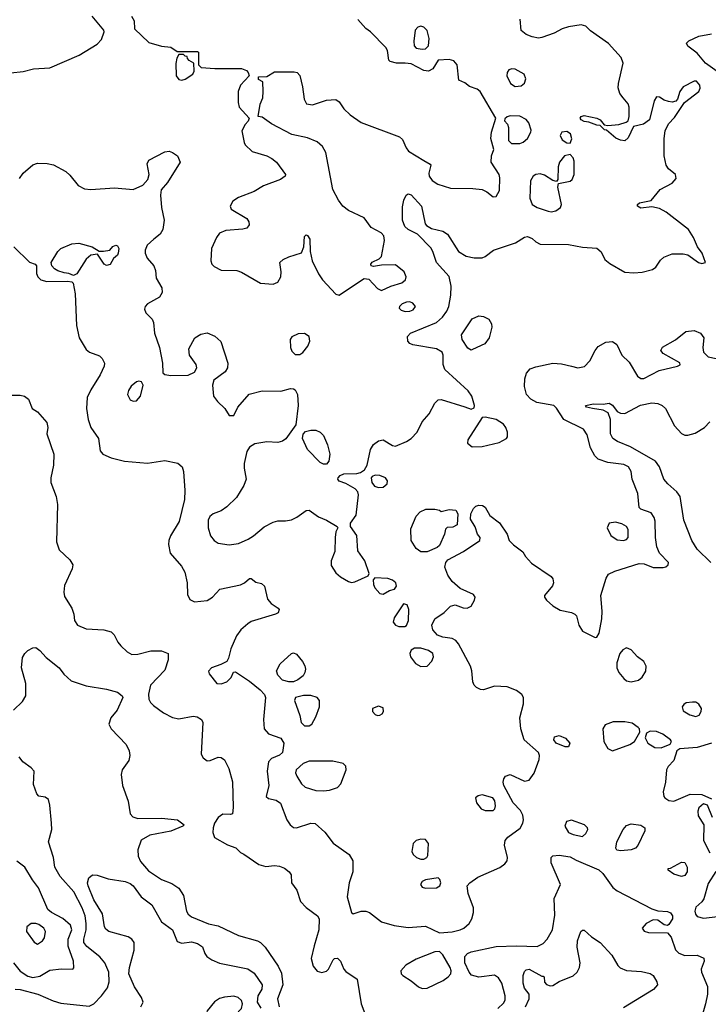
# Model space of a CAD drawing. Extents: x 1173029 to 1307123, y 522559 to 678521.
# Tile 593 of 623: x 1255372 to 1259755, y 612821 to 619092. Entities that reach past the tile are written whole.
import ezdxf

# ---------------------------------------------------------------- set-up
doc = ezdxf.new("R2010")
doc.units = 0

msp = doc.modelspace()

# ---------------------------------------------------------------- linework, layer by layer
at = {"layer": '0CON10XD'}
for points in [[(1255315, 618752.9), (1255395, 618762), (1255460.5, 618779.5), (1255564.3, 618785.7), (1255750, 618865), (1255865, 618936), (1255892, 618965), (1255910, 619015), (1255907.5, 619025), (1255834.3, 619114.3)], [(1256084.2, 619114.2), (1256100, 619085), (1256103, 619033), (1256195, 618947.5), (1256275, 618923.8), (1256335, 618916.2), (1256375, 618890), (1256505, 618890), (1256510, 618885), (1256510, 618805), (1256528.3, 618788.3), (1256615, 618780), (1256785, 618780), (1256815, 618767.5), (1256827.5, 618755), (1256832.5, 618735), (1256776.7, 618675), (1256763.8, 618635), (1256763.8, 618565), (1256770, 618535), (1256832.5, 618465), (1256827.5, 618445), (1256806.7, 618425), (1256786.2, 618385), (1256800.7, 618310.7), (1256807.5, 618295), (1256852.5, 618252.5), (1256945, 618225.6), (1256978, 618208), (1257006, 618185), (1257063.3, 618105), (1257062.5, 618095), (1257032.5, 618075), (1256925, 618034.3), (1256865, 617998.1), (1256765, 617960), (1256729.4, 617935), (1256711.8, 617905), (1256718.1, 617885), (1256817.5, 617825), (1256831.2, 617805), (1256833.3, 617785), (1256817.5, 617765), (1256792.7, 617757.3), (1256685, 617750), (1256645, 617732.9), (1256625.6, 617705), (1256592.9, 617635), (1256588.6, 617555), (1256595.8, 617535), (1256610.6, 617520.6), (1256655, 617496.9), (1256755, 617493.6), (1256785, 617483.3), (1256905, 617412.9), (1256985, 617407.5), (1257015, 617421.2), (1257033.6, 617453.6), (1257037.5, 617485), (1257028.8, 617545), (1257050, 617565), (1257085, 617580.8), (1257165, 617606.7), (1257181.2, 617645), (1257185, 617710), (1257195, 617722.5), (1257205, 617717.5), (1257218, 617695), (1257222, 617615), (1257234.4, 617555), (1257273.4, 617473.4), (1257298.9, 617435), (1257385, 617342.9), (1257405, 617338.1)], [(1257405, 617338.1), (1257415, 617343.1), (1257565, 617444.2), (1257595, 617440), (1257649.8, 617379.8), (1257675, 617367.8), (1257735.3, 617394.7), (1257803.8, 617416.2), (1257827.5, 617435), (1257832.9, 617455), (1257819.2, 617485), (1257765, 617530.6), (1257675, 617528), (1257625, 617520), (1257610, 617525), (1257607.5, 617535), (1257615, 617547.5), (1257660.5, 617569.5), (1257675.6, 617584.4), (1257694.1, 617685), (1257689.7, 617715), (1257672.2, 617735), (1257608.6, 617768.6), (1257565, 617829.6), (1257465, 617876.8), (1257430, 617905), (1257401.5, 617941.5), (1257365, 618011.2), (1257320.8, 618245), (1257300.5, 618285), (1257265, 618313.6), (1257205, 618339.5), (1257105, 618361.4), (1256975, 618429.2), (1256915, 618470), (1256890, 618475), (1256903.3, 618553.3), (1256920, 618595), (1256922.5, 618635), (1256920, 618695), (1256891.7, 618711.7), (1256891.7, 618728.3), (1256945, 618730), (1256995, 618758.8), (1257119.5, 618759.5), (1257137.5, 618755), (1257155.9, 618735.9), (1257172.5, 618665), (1257182, 618585), (1257197.5, 618555), (1257235, 618548.8), (1257325, 618580), (1257385, 618583.3), (1257405, 618568.8), (1257435.5, 618525), (1257475, 618485.5), (1257545, 618437.1), (1257790, 618345), (1257808.8, 618328.8), (1257832, 618275), (1257847.5, 618255), (1257943.8, 618195), (1257985, 618172.5), (1257988.8, 618165), (1257975.8, 618115), (1257979.4, 618095), (1257997.8, 618067.8), (1258034, 618044), (1258115, 618019.5), (1258256.9, 618016.9), (1258315, 618010), (1258346.3, 617996.3), (1258385, 617964.2), (1258405, 617965.8), (1258426.5, 618005), (1258428.9, 618085), (1258424.4, 618105), (1258373.5, 618185), (1258374.4, 618225.6), (1258390, 618265), (1258371.1, 618335), (1258375.5, 618375), (1258402.5, 618465), (1258303.3, 618635), (1258285, 618650), (1258235, 618666.7), (1258205, 618690), (1258167, 618707), (1258156.2, 618805), (1258135, 618830), (1258105, 618838.8), (1258036.1, 618833.9), (1258001.7, 618778.3), (1257975, 618763.8), (1257945, 618769.2), (1257865, 618811.4), (1257825.5, 618814.5), (1257770, 618815), (1257730, 618825), (1257721.2, 618835), (1257713.3, 618895), (1257703.3, 618915), (1257605, 619014), (1257575.8, 619035.8), (1257524.1, 619094.1)], [(1257505, 615512.5), (1257590, 615550), (1257597.5, 615565), (1257568, 615645), (1257525, 615710), (1257517.7, 615807.7), (1257477.5, 615865), (1257477.5, 615885), (1257514.2, 615935.8), (1257529.2, 616065), (1257524, 616085), (1257506.7, 616105), (1257447.7, 616137.7), (1257405, 616153.3), (1257397.5, 616165), (1257400, 616175), (1257411.7, 616188.3), (1257435, 616198.8), (1257517.7, 616202.3), (1257541.7, 616208.3), (1257566, 616224), (1257584.4, 616255.6), (1257605.4, 616355), (1257624.7, 616385.3), (1257655, 616410.5), (1257685, 616416.7), (1257745, 616380.9), (1257765, 616375.5), (1257835, 616404.4), (1257864.5, 616425.5), (1257902, 616465), (1257935, 616530), (1257979.1, 616580.9), (1258015, 616650), (1258035, 616671.2), (1258055, 616672), (1258205.9, 616625.9), (1258245, 616612), (1258265, 616620), (1258266.2, 616635), (1258250, 616695), (1258227.6, 616727.6), (1258078, 616865), (1258067.5, 616895), (1258066.9, 616955), (1258060.8, 616975), (1258025, 616995.5), (1257875, 617020.6), (1257855, 617030), (1257842.5, 617045), (1257841.5, 617075), (1257859.2, 617095), (1258025, 617163.5), (1258062.9, 617197.1), (1258090, 617235), (1258102.9, 617265), (1258117.4, 617337.4), (1258118.9, 617395), (1258106.2, 617456.2), (1258025.8, 617545), (1258002, 617615), (1257988.1, 617638.1), (1257903.3, 617725), (1257845, 617755.7), (1257824.4, 617775), (1257809.6, 617815), (1257809.1, 617900.9), (1257816.9, 617943.1), (1257831.4, 617975), (1257845, 617982.5), (1257865, 617975.7), (1257929.1, 617905), (1257952.5, 617792.5), (1257960.5, 617780.5), (1257992.7, 617762.7), (1258065, 617746), (1258095, 617726.2), (1258166.1, 617616.1), (1258215, 617586.4), (1258265, 617574.6), (1258315.3, 617574.7), (1258335, 617583.5), (1258387.5, 617625), (1258529.1, 617670.9), (1258585, 617705.8), (1258605, 617712), (1258635, 617698), (1258657, 617677), (1258685, 617662), (1258865, 617660.6), (1258955, 617642.5), (1259045, 617636), (1259074.1, 617614.1), (1259096.7, 617565), (1259129.3, 617539.3), (1259225, 617484.5), (1259280.5, 617479.5), (1259335, 617483.1), (1259399.1, 617500.9), (1259421.2, 617515), (1259450.6, 617559.4), (1259471.2, 617578.8), (1259525, 617600), (1259595, 617600), (1259624.1, 617594.1), (1259692.5, 617545), (1259715, 617538.8), (1259737.5, 617545), (1259715.9, 617605.9), (1259685.8, 617645.8), (1259661.4, 617705), (1259628.6, 617755), (1259611.1, 617771.1), (1259487.1, 617865), (1259445, 617890), (1259395, 617899.2), (1259325, 617892.2), (1259304, 617905), (1259304.2, 617915.8), (1259317.5, 617925), (1259390.7, 617939.3), (1259449.7, 618010.3), (1259525, 618051.4), (1259549.7, 618080.3), (1259547.1, 618105), (1259502.4, 618142.4), (1259486.2, 618165), (1259475.3, 618225), (1259474.6, 618335), (1259481.1, 618385), (1259501.9, 618428.1), (1259540.3, 618469.7), (1259603.3, 618565), (1259695.6, 618635), (1259703.3, 618655), (1259701.1, 618675), (1259679.7, 618699.7), (1259665, 618699.4), (1259594.4, 618665), (1259573.3, 618635), (1259560, 618585), (1259547.7, 618572.3), (1259525, 618567.5), (1259500.9, 618570.9), (1259475, 618579.2), (1259445, 618598.8), (1259425, 618600), (1259410, 618575), (1259380, 618455), (1259343.7, 618426.3), (1259278.8, 618411.2), (1259245, 618338.8), (1259225, 618321.2), (1259196.4, 618323.6), (1259167.7, 618337.7), (1259108.3, 618388.3), (1259095, 618390), (1259067.5, 618417.5), (1259045, 618420), (1258995, 618440), (1258965, 618443.1), (1258945, 618454.3), (1258938.8, 618465), (1258945, 618476), (1258965, 618482.5), (1259045, 618463.8), (1259067.5, 618455), (1259091.7, 618421.7), (1259115, 618417.5), (1259185, 618423.3), (1259231.7, 618438.3), (1259245, 618447.5), (1259252.5, 618475), (1259252.5, 618535), (1259245.3, 618555.3), (1259213.1, 618593.1), (1259191.9, 618621.9), (1259182.4, 618657.6), (1259183.6, 618686.4), (1259214, 618815), (1259201.3, 618851.3), (1259119.3, 618939.3), (1259005, 619021.2), (1258975, 619051.2), (1258945, 619060), (1258865, 619046.5), (1258825, 619033.1), (1258774.6, 619005.4), (1258695, 618978.5), (1258674.6, 618974.6), (1258635, 618982.2), (1258595, 618997.1), (1258565, 619023.8), (1258558.1, 619095)], [(1257935, 618903.8), (1257955, 618906.7), (1257973.3, 618925), (1257978.3, 618971.7), (1257965, 619023.3), (1257945, 619043.3), (1257925, 619050), (1257906.4, 619043.6), (1257890, 619025), (1257880, 618955), (1257882.5, 618925), (1257895, 618910), (1257935, 618903.8)], [(1259865, 618723.6), (1259737.9, 618815), (1259685, 618878.6), (1259625, 618923.3), (1259617, 618943), (1259632.3, 618957.7), (1259695, 618986), (1259775, 619001.9)], [(1256405, 618706), (1256425, 618712), (1256473.3, 618745), (1256482.5, 618765), (1256480, 618815), (1256451.7, 618831.7), (1256440, 618845), (1256438.3, 618858.3), (1256425, 618860), (1256415, 618870), (1256385, 618870), (1256373, 618847), (1256366.4, 618813.6), (1256368, 618735), (1256385, 618711.2), (1256405, 618706)], [(1258525, 618666.7), (1258565, 618670), (1258585, 618687.5), (1258593.8, 618715), (1258583.3, 618745), (1258525, 618776), (1258505, 618778.8), (1258485, 618773.3), (1258474.2, 618755.8), (1258472.5, 618735), (1258496.7, 618685), (1258525, 618666.7)], [(1258503, 618303), (1258555, 618303.3), (1258577.3, 618312.7), (1258603.8, 618335), (1258626.2, 618375), (1258628.3, 618388.3), (1258613.9, 618433.9), (1258595, 618456.7), (1258555, 618478), (1258495, 618478.8), (1258475, 618473.3), (1258459.3, 618460.7), (1258457, 618447), (1258476.1, 618426.1), (1258483.3, 618405), (1258483, 618323), (1258503, 618303)], [(1258875, 618306.2), (1258887.4, 618332.6), (1258878.2, 618365), (1258855, 618380), (1258822.5, 618375), (1258812.2, 618355), (1258825, 618325.8), (1258855, 618307.1), (1258875, 618306.2)], [(1255370.7, 618080.7), (1255394, 618115), (1255455, 618168), (1255485, 618177.5), (1255547, 618177), (1255586.8, 618166.8), (1255665, 618124.3), (1255692, 618102), (1255745, 618036), (1255784.6, 618014.6), (1255825, 618011.1), (1255975, 618020), (1256095, 618011.4), (1256155, 618038), (1256188.8, 618075), (1256196, 618105), (1256183.2, 618173.2), (1256195, 618197.5), (1256295, 618249.2), (1256323.6, 618253.6), (1256345, 618246.2), (1256376.2, 618225), (1256393.8, 618185), (1256312.5, 618055), (1256272.7, 618007.3), (1256268.6, 617975), (1256273.8, 617895), (1256291.4, 617815), (1256284, 617755), (1256266.2, 617725), (1256225, 617693.3)], [(1258755, 617868.4), (1258785, 617874.1), (1258814.5, 617895), (1258821.8, 617915), (1258798, 618025), (1258801.7, 618048.3), (1258875, 618064.4), (1258887.8, 618075), (1258902.1, 618105), (1258900.9, 618190.9), (1258895, 618211.2), (1258875, 618234), (1258840, 618225), (1258808.1, 618185), (1258798.6, 618155), (1258796.7, 618073.3), (1258788.3, 618061.7), (1258765, 618067.5), (1258712.4, 618102.4), (1258685, 618109.5), (1258656.7, 618105), (1258641.2, 618095), (1258624, 618065), (1258620, 617955), (1258633.8, 617915), (1258666.4, 617896.4), (1258735, 617871.8), (1258755, 617868.4)], [(1256225, 617693.3), (1256183.8, 617656.2), (1256171.1, 617625), (1256171.5, 617605), (1256184, 617574), (1256226.2, 617525), (1256236.2, 617495), (1256240, 617445), (1256276.2, 617385), (1256280, 617355), (1256261.2, 617325), (1256185, 617282.9), (1256170.6, 617265), (1256167.3, 617247.3), (1256175.7, 617225.7), (1256215.6, 617185.6), (1256224.2, 617164.2), (1256229.4, 617095), (1256261.5, 617005), (1256281.2, 616905), (1256283, 616843), (1256295, 616832.5), (1256335, 616826.2), (1256445, 616828.8), (1256485, 616846.7), (1256498.8, 616875), (1256496, 616895), (1256452, 616955), (1256448, 616995), (1256486.2, 617065), (1256525, 617088.6), (1256565, 617096.9), (1256615, 617076.9), (1256653.1, 617043.1), (1256696, 616905), (1256694.6, 616875.4), (1256680.2, 616849.8), (1256607.5, 616795), (1256599.4, 616765), (1256606.5, 616695), (1256630.5, 616660.5), (1256678.8, 616615), (1256705, 616570), (1256735, 616570), (1256760.8, 616625), (1256833.1, 616706.9), (1256915, 616728.5), (1257035, 616726.9), (1257095, 616742.2), (1257115, 616741.9), (1257125.6, 616735), (1257140, 616705), (1257143.8, 616635), (1257128.8, 616511.2), (1257067.1, 616422.9), (1257045, 616408.2), (1257015, 616398.8), (1256945, 616402.7), (1256869.7, 616390.3), (1256835, 616370), (1256817.6, 616342.4), (1256801.1, 616265), (1256800, 616235), (1256812.9, 616165), (1256798.8, 616125), (1256752, 616048), (1256691.2, 615988.8), (1256655, 615963.6), (1256604.5, 615945.5), (1256582.1, 615927.9), (1256571.9, 615905), (1256571.5, 615855), (1256587.5, 615805), (1256609.5, 615775), (1256635, 615757.7), (1256705, 615746.7), (1256765, 615756.1), (1256825.9, 615784.1), (1256860, 615805), (1256927.6, 615862.4), (1256985, 615891.1), (1257015, 615899.4), (1257065, 615900), (1257102.4, 615907.6), (1257136.2, 615923.8), (1257195, 615965.8), (1257215, 615967.1), (1257275, 615925.6), (1257325.4, 615905.4), (1257392.5, 615865), (1257397.5, 615855), (1257385, 615830), (1257380, 615795), (1257378.8, 615705), (1257354.2, 615645), (1257354.2, 615615), (1257385, 615568), (1257415, 615544.3), (1257465, 615514.2), (1257485, 615508), (1257505, 615512.5)], [(1255335, 617646.2), (1255435, 617547.5), (1255470, 617535), (1255480, 617525), (1255480, 617475), (1255487.5, 617455), (1255507.5, 617435), (1255545, 617424.2), (1255676.2, 617426.2), (1255705, 617422.5), (1255713.6, 617413.6), (1255724.3, 617345), (1255733.3, 617145), (1255750, 617065), (1255795, 616990.8), (1255816.2, 616975), (1255880.9, 616950.9), (1255897.1, 616935), (1255912.9, 616905), (1255910.6, 616885), (1255885, 616830), (1255825.7, 616735), (1255801.4, 616685), (1255798, 616615), (1255807.7, 616545), (1255824.5, 616495), (1255874, 616425), (1255884, 616345), (1255901.2, 616325), (1255955, 616301.4), (1256040.2, 616280.2), (1256185, 616267.3), (1256295, 616283.5), (1256378.3, 616268.3), (1256406, 616245), (1256414.4, 616214.4), (1256423.1, 616093.1), (1256420.8, 616035), (1256387.1, 615895), (1256332.2, 615805), (1256320.6, 615775), (1256319.7, 615749.7), (1256329.2, 615695), (1256401.7, 615611.7), (1256423.2, 615573.2), (1256438.5, 615505), (1256441.1, 615431.1), (1256455, 615399.2), (1256485, 615383.3), (1256565, 615393.1), (1256599.4, 615415), (1256645.5, 615464.5), (1256777, 615493), (1256804.1, 615505.9), (1256835, 615532.5), (1256845, 615532.5), (1256875, 615510), (1256910.7, 615500.7), (1256930, 615485), (1256950.3, 615400.3), (1256972.7, 615372.7), (1257017.5, 615345), (1257023.3, 615335), (1257016.7, 615315), (1257000, 615305), (1256845, 615258), (1256825, 615244), (1256780.8, 615205), (1256753, 615167), (1256716.7, 615085), (1256702, 615025), (1256690, 615005), (1256652.5, 614985), (1256592.5, 614965), (1256573.6, 614943.6), (1256577.5, 614925), (1256626.7, 614865), (1256655, 614861.1), (1256691.2, 614875), (1256717.3, 614902.7), (1256733.6, 614936.4), (1256745, 614937.5), (1256835, 614880), (1256903.3, 614823.3), (1256930.6, 614795), (1256936.5, 614775), (1256923.2, 614635), (1256928.1, 614575), (1256955, 614544.4), (1257035.2, 614515.2), (1257052.5, 614485), (1257045.8, 614425), (1257025, 614408.1), (1256974.4, 614385.6), (1256955.6, 614364.4), (1256948.2, 614305), (1256957.3, 614215), (1256940, 614145), (1256955, 614132.5), (1257005, 614121.4), (1257032.4, 614102.4), (1257071.6, 613995), (1257093.9, 613963.9), (1257115, 613946.5), (1257135, 613945.5), (1257225, 613975.7), (1257252.7, 613972.7), (1257315, 613917.1), (1257367.8, 613847.8), (1257470, 613775), (1257491.9, 613735), (1257493.1, 613665), (1257468.5, 613595), (1257464.5, 613565)], [(1255715, 617462.5), (1255685, 617476.2), (1255655, 617478.8), (1255615, 617492), (1255593.3, 617505), (1255576.7, 617525), (1255573.3, 617545), (1255615.7, 617615), (1255634.2, 617635), (1255703.3, 617665), (1255749.3, 617669.3), (1255832.5, 617645), (1255878.3, 617618.3), (1255905, 617617.5), (1255947, 617623), (1255965, 617647.5), (1255983.6, 617656.4), (1255995, 617652.5), (1256003.6, 617633.6), (1256000, 617605), (1255995, 617592.5), (1255970, 617570), (1255948.3, 617531.7), (1255925, 617526.7), (1255910, 617535), (1255867.5, 617597.5), (1255825, 617591.2), (1255795, 617566.7), (1255735, 617472.5), (1255715, 617462.5)], [(1257825, 617232.9), (1257855, 617234.6), (1257875.7, 617245), (1257892.5, 617265), (1257875, 617286.9), (1257855, 617294.4), (1257835, 617293.6), (1257807.6, 617282.4), (1257789.2, 617265), (1257787.5, 617255), (1257801.1, 617241.1), (1257825, 617232.9)], [(1258245, 616986.2), (1258225, 616998.8), (1258187.8, 617055), (1258184.4, 617085), (1258252.4, 617187.6), (1258294.7, 617205.3), (1258325, 617202.3), (1258357.8, 617185), (1258375.6, 617155), (1258377.2, 617132.8), (1258360.5, 617065), (1258333, 617027), (1258255, 616991.2), (1258245, 616986.2)], [(1257464.5, 613565), (1257456.9, 613505), (1257484.3, 613405), (1257495, 613396.2), (1257545.7, 613414.3), (1257575, 613414.4), (1257598, 613405), (1257675, 613345.6), (1257755, 613324), (1257845, 613310), (1257955, 613318.9), (1258045, 613276.9), (1258125, 613282.2), (1258175.4, 613294.6), (1258200, 613305), (1258232.2, 613335), (1258249.1, 613365), (1258260.4, 613405), (1258260.5, 613435), (1258227.6, 613527.6), (1258220.9, 613575), (1258237.1, 613595), (1258289.2, 613630.8), (1258428.5, 613691.5), (1258461.2, 613715), (1258474, 613735), (1258477.1, 613755), (1258457.5, 613835), (1258461.8, 613865), (1258478.9, 613885), (1258556.7, 613943.3), (1258575.5, 613975), (1258579.5, 613995), (1258575.5, 614025), (1258559.5, 614055), (1258513.3, 614105), (1258453.4, 614215), (1258449.2, 614235), (1258453.1, 614256.9), (1258465, 614274), (1258495, 614284.4), (1258585, 614242.2), (1258615, 614248.6), (1258646.7, 614293.3), (1258679.4, 614380.6), (1258681.6, 614405), (1258675.3, 614425), (1258583.3, 614505), (1258561.2, 614575), (1258556.2, 614645), (1258578.5, 614735), (1258579.6, 614775), (1258567.5, 614795), (1258535, 614820), (1258475, 614843.6), (1258395, 614847.8), (1258325, 614824.3), (1258305, 614825.8), (1258279.7, 614839.7), (1258265, 614853.3), (1258255.8, 614875), (1258250.6, 614945), (1258241.9, 614975), (1258166.3, 615116.4), (1258147.9, 615137.9), (1258125, 615151.2), (1258065, 615159.2), (1258032, 615172), (1258002.1, 615205), (1257995.4, 615235), (1258014.8, 615275.2), (1258074.1, 615315.9), (1258115, 615356.9), (1258145, 615364.2), (1258195, 615346), (1258220, 615345), (1258245, 615356.7), (1258268, 615395), (1258272, 615415), (1258261.7, 615431.7), (1258175, 615468.6), (1258125, 615514), (1258097.5, 615555), (1258079.2, 615605), (1258084.3, 615635.7), (1258098.3, 615651.7), (1258196.7, 615705), (1258300, 615775), (1258302.5, 615795), (1258286.7, 615815), (1258271.7, 615861.7), (1258240.7, 615910.7), (1258243.3, 615945), (1258261.2, 615978.8), (1258275, 615993.8), (1258295, 616000), (1258317.3, 615997.3), (1258335, 615986.2), (1258364.4, 615934.4), (1258426.8, 615886.8), (1258475.9, 615815.9), (1258487.5, 615775), (1258515, 615746.7), (1258575, 615703.3), (1258592.5, 615672.5), (1258630.5, 615630.5), (1258754.2, 615545), (1258765, 615530), (1258769.2, 615505), (1258764.6, 615485.4), (1258712, 615425), (1258712, 615415), (1258726, 615395), (1258765, 615358), (1258812.1, 615332.1), (1258885, 615316), (1258906.7, 615305), (1258916.7, 615295), (1258932, 615235), (1258955, 615196.7), (1259035, 615156.7), (1259045, 615160), (1259060, 615185), (1259077.5, 615275), (1259080, 615325), (1259072.2, 615425), (1259104.5, 615535.5), (1259120.3, 615559.7), (1259159.7, 615580.3), (1259315, 615628.6), (1259347, 615627), (1259405, 615602), (1259467.7, 615602.3), (1259485, 615606.7), (1259500.7, 615619.3), (1259502.5, 615635), (1259444.2, 615694.2), (1259427.1, 615735), (1259419.5, 615795), (1259418, 615898), (1259411.7, 615921.7), (1259391.4, 615951.4), (1259326.7, 615975), (1259315.7, 615985.7), (1259306.7, 616075), (1259270.6, 616165), (1259264.3, 616215), (1259247.1, 616245), (1259218.1, 616258.1), (1259115, 616272.7), (1259053.3, 616293.3), (1259033.3, 616313.3), (1259005.9, 616365.9), (1258985, 616447.5), (1258960, 616485), (1258835.4, 616545.4), (1258788.5, 616618.5), (1258771.4, 616635), (1258664.3, 616654.3), (1258625, 616675.5), (1258597.8, 616705), (1258586.2, 616756.2), (1258586.4, 616805), (1258598.8, 616841.2), (1258622.1, 616867.9), (1258658.4, 616881.6), (1258765, 616903.3), (1258820.9, 616900.9), (1258885.4, 616885.4), (1258925, 616874.4), (1258967.8, 616882.2), (1259000.6, 616919.4), (1259034.7, 616985.3), (1259055, 617010), (1259103, 617037), (1259145, 617041.8), (1259173.5, 617023.5), (1259205, 616955.6), (1259251, 616911), (1259305, 616821.1), (1259325, 616806.5), (1259345, 616806.7), (1259441.7, 616858.3), (1259560, 616885), (1259575.9, 616894.1), (1259575, 616906.7), (1259467.5, 616965), (1259453.3, 616985), (1259464.2, 617005.8), (1259547.5, 617052.5), (1259612.5, 617105), (1259665, 617112.5), (1259706, 617095), (1259727.1, 617065), (1259720, 617005), (1259725.7, 616975), (1259755, 616945.6), (1259805, 616933.3)], [(1257155, 616960), (1257175, 616973.3), (1257206.7, 617013.3), (1257220, 617045), (1257214.2, 617075), (1257185, 617094.3), (1257145, 617090.8), (1257105, 617071.2), (1257093.8, 617055), (1257096.9, 617005), (1257105, 616980), (1257125, 616960), (1257155, 616960)], [(1256095, 616662.5), (1256115, 616664.3), (1256140.5, 616695), (1256158.8, 616765), (1256147.5, 616785), (1256130.7, 616790.7), (1256115, 616786.2), (1256082.6, 616757.4), (1256065, 616730), (1256058.6, 616705), (1256075, 616670.8), (1256095, 616662.5)], [(1255265, 616700), (1255375, 616700), (1255403.6, 616693.6), (1255427.5, 616675), (1255452.5, 616615), (1255485, 616593.8), (1255545, 616526.7), (1255550.8, 616495), (1255544.2, 616455), (1255589.5, 616325), (1255588.2, 616255), (1255569.4, 616175), (1255569.4, 616145), (1255603.3, 616055), (1255613.8, 616003.8), (1255605.6, 615765.6), (1255623.8, 615715), (1255691.7, 615651.7), (1255710.7, 615620.7), (1255706, 615595), (1255658.3, 615488.3), (1255653.1, 615445), (1255657.6, 615417.6), (1255704.2, 615345), (1255717.5, 615305), (1255722, 615265), (1255740, 615235), (1255795, 615213.3), (1255906.8, 615206.8), (1255954.2, 615194.2), (1255974.2, 615174.2), (1255996.8, 615126.8), (1256015, 615103.8), (1256055.5, 615065.5), (1256085, 615049.2), (1256125, 615050), (1256207, 615073), (1256275, 615072.5), (1256316.7, 615055), (1256318, 615015), (1256295, 614948.8), (1256205.5, 614854.5), (1256192.7, 614797.3), (1256195, 614763.8), (1256205, 614742.5), (1256223.9, 614723.9), (1256286.8, 614676.8), (1256345, 614647.5), (1256385, 614640), (1256476.9, 614656.9), (1256501.7, 614651.7), (1256530, 614635), (1256538, 614615), (1256526.9, 614415), (1256540.6, 614390.6), (1256565, 614372.5), (1256585, 614374.2), (1256635, 614394), (1256655, 614392), (1256675, 614378), (1256702.8, 614322.8), (1256727.2, 614237.2), (1256731.4, 614075), (1256726.7, 614035), (1256715, 614030), (1256665, 614032), (1256635, 614010), (1256612.9, 613975), (1256603.1, 613945), (1256601.4, 613915), (1256613, 613883), (1256695, 613836.2), (1256748.3, 613818.3), (1256777, 613787), (1256798.3, 613778.3), (1256895, 613712), (1256939.5, 613699.5), (1256994.5, 613705.5), (1257025, 613701.8), (1257058.5, 613688.5), (1257088, 613665), (1257100, 613645), (1257102, 613595), (1257137.1, 613547.1), (1257159.6, 613475), (1257195, 613437.7), (1257268, 613385), (1257278, 613365), (1257275.8, 613295), (1257246.4, 613193.6), (1257227.7, 613112.3), (1257240.8, 613065), (1257265, 613032), (1257295, 613022.9), (1257325, 613032), (1257337.5, 613045), (1257368, 613105), (1257377, 613113), (1257395, 613115.7), (1257414.3, 613095), (1257435.4, 613045.4), (1257449.1, 613029.1), (1257521.2, 612981.2), (1257545.5, 612825), (1257580, 612735)], [(1259770.8, 615635), (1259685, 615719.5), (1259649.4, 615775), (1259599.5, 615905), (1259575.3, 616055.3), (1259554.5, 616085), (1259496.7, 616135), (1259471.5, 616165), (1259445.4, 616245), (1259419.6, 616279.6), (1259260.9, 616370.9), (1259178, 616405), (1259147.1, 616425), (1259132.7, 616455), (1259132.9, 616545), (1259117.3, 616587.3), (1259085.8, 616605.8), (1259017.5, 616615), (1258980, 616625), (1258973.3, 616635), (1259025, 616645.7), (1259085, 616643.8), (1259125, 616650), (1259145.9, 616635.9), (1259175.9, 616595.9), (1259195.8, 616585.8), (1259223, 616583), (1259323.4, 616636.6), (1259395, 616650.9), (1259435, 616648.1), (1259461.2, 616635), (1259482, 616615), (1259539.2, 616505), (1259585, 616456), (1259605, 616446), (1259625, 616445.8), (1259671.3, 616458.7), (1259732, 616495), (1259765, 616530)], [(1258252.5, 616372.5), (1258315, 616373.6), (1258425, 616400), (1258470.8, 616425), (1258477.1, 616435), (1258477.1, 616465), (1258467.1, 616495), (1258452.5, 616515), (1258405, 616545.5), (1258335, 616560), (1258315, 616557.5), (1258223.8, 616415), (1258222.5, 616395), (1258252.5, 616372.5)], [(1257305, 616260.8), (1257285, 616271.1), (1257203.1, 616355), (1257171.9, 616425), (1257176.9, 616453.1), (1257191.1, 616468.9), (1257225, 616477.8), (1257257.4, 616477.4), (1257285, 616465.7), (1257305, 616444.2), (1257330.5, 616385), (1257345.3, 616325), (1257339.5, 616280.5), (1257325, 616261.2), (1257305, 616260.8)], [(1257655, 616112.9), (1257685, 616114.4), (1257710.8, 616135), (1257712.5, 616155), (1257701.2, 616175), (1257665, 616189.4), (1257635, 616190), (1257615, 616182.5), (1257610, 616175), (1257614, 616145), (1257631.5, 616121.5), (1257655, 616112.9)], [(1257965, 615703.3), (1257925, 615703.8), (1257895, 615723.3), (1257864, 615775), (1257860.8, 615849.2), (1257895, 615930), (1257922.1, 615957.9), (1257956.4, 615973.6), (1258013.6, 615973.6), (1258045, 615967.5), (1258055, 615960), (1258105, 615973.3), (1258148.3, 615968.3), (1258160, 615945), (1258157.5, 615875), (1258129.3, 615860.7), (1258092.5, 615857.5), (1258082.5, 615847.5), (1258076.7, 615815), (1258045, 615742.5), (1258029.5, 615730.5), (1257965, 615703.3)], [(1259215, 615774.4), (1259235, 615780.8), (1259245.6, 615795), (1259244.4, 615845), (1259235, 615864), (1259205, 615881.4), (1259165, 615892.5), (1259123.8, 615885), (1259112.5, 615855), (1259135, 615806.2), (1259175, 615780), (1259215, 615774.4)], [(1257685, 615433.3), (1257725, 615457.5), (1257757.5, 615465), (1257770, 615485), (1257766.2, 615505), (1257745, 615523.3), (1257715, 615533.8), (1257633, 615537), (1257622.5, 615525), (1257623.8, 615495), (1257632.5, 615472.5), (1257665, 615437.5), (1257685, 615433.3)], [(1257785, 615226.2), (1257823.6, 615226.4), (1257835, 615233.8), (1257847.1, 615265), (1257850, 615335), (1257837.5, 615365), (1257815, 615372.5), (1257755, 615282.5), (1257748.8, 615255), (1257763.3, 615235), (1257785, 615226.2)], [(1255332.9, 614695), (1255391.1, 614748.9), (1255411.4, 614785), (1255411.4, 614865), (1255382.9, 614965), (1255390.3, 615029.7), (1255404.2, 615055), (1255425, 615074.3), (1255455, 615090.8), (1255475, 615092.5), (1255500, 615075), (1255540.5, 615030.5), (1255623.8, 614965), (1255653, 614923), (1255700.6, 614880.6), (1255795, 614848.9), (1255925, 614829.1), (1255995, 614809.4), (1256025, 614786), (1256029.2, 614775), (1255992.5, 614695), (1255952, 614645), (1255940, 614605), (1255954, 614575), (1256050, 614475), (1256070, 614435), (1256072.9, 614405), (1256066.9, 614373.1), (1256024.4, 614315), (1256017.8, 614285), (1256027.3, 614215), (1256061.9, 614115), (1256076, 614035), (1256093.3, 614015), (1256125, 614004), (1256275, 614006.9), (1256375.8, 613995.8), (1256420, 613965), (1256410, 613955), (1256335, 613924.4), (1256200.7, 613899.3), (1256144.4, 613865.6), (1256124.5, 613805), (1256125.3, 613765), (1256141.4, 613731.4), (1256192, 613672), (1256275, 613616.4), (1256341.4, 613591.4), (1256385, 613560.8), (1256414.6, 613514.6), (1256435, 613413.8), (1256445.6, 613395), (1256465, 613378.8), (1256575, 613334.4), (1256635, 613320.5), (1256765, 613259.5), (1256885, 613224.5), (1256904.6, 613214.6), (1256935.5, 613185.5), (1257017.5, 613065), (1257039.5, 613019.5), (1257047.1, 612945), (1257013.3, 612855), (1257024.1, 612805)], [(1257084.6, 614874.6), (1257045, 614885.8), (1257016.3, 614916.3), (1257007.8, 614945), (1257030.9, 614989.1), (1257102.5, 615055), (1257115, 615060), (1257135, 615051.4), (1257171.5, 615005), (1257187.6, 614977.6), (1257191.1, 614955), (1257188.1, 614935), (1257176.1, 614913.9), (1257142.7, 614887.3), (1257115, 614874.6), (1257084.6, 614874.6)], [(1257925, 614971.9), (1257965, 614974.2), (1257995, 615006.7), (1258005.8, 615035), (1258002.9, 615055), (1257975, 615075.3), (1257925, 615088.9), (1257885, 615088.5), (1257865, 615075.7), (1257856.5, 615055), (1257860, 615035), (1257891.1, 614991.1), (1257925, 614971.9)], [(1259265, 614874.5), (1259310, 614885), (1259335, 614904.2), (1259357.4, 614942.6), (1259359.2, 614975), (1259344, 615005), (1259304, 615035), (1259265, 615079.2), (1259235, 615090.6), (1259210.6, 615079.4), (1259191.1, 615055), (1259173.1, 614995), (1259173.1, 614965), (1259185.6, 614935), (1259218.6, 614895), (1259235, 614881.9), (1259265, 614874.5)], [(1257215, 614594.2), (1257231.2, 614605), (1257257.3, 614652.7), (1257280, 614715), (1257281.2, 614755), (1257266, 614775), (1257225, 614788.7), (1257178.1, 614788.1), (1257128, 614775), (1257120.6, 614755), (1257155, 614660), (1257163.8, 614615), (1257184.5, 614594.5), (1257215, 614594.2)], [(1259675, 614653.8), (1259696.9, 614663.1), (1259710, 614685), (1259710.9, 614705), (1259695, 614731.9), (1259675, 614744.4), (1259655, 614745.7), (1259615, 614741.2), (1259599.1, 614730.9), (1259588.6, 614715), (1259595, 614689.2), (1259638, 614665), (1259675, 614653.8)], [(1257650.7, 614660.7), (1257665, 614662.5), (1257679.5, 614670.5), (1257688.8, 614685), (1257685, 614710), (1257655, 614718.8), (1257617.5, 614705), (1257617.5, 614685), (1257635, 614667.5), (1257650.7, 614660.7)], [(1259145, 614434.5), (1259255, 614475.3), (1259285.7, 614494.3), (1259318.8, 614555), (1259317.5, 614575), (1259309.4, 614585), (1259270.5, 614610.5), (1259225, 614620.8), (1259150.5, 614619.5), (1259099.3, 614600.7), (1259083.8, 614575), (1259090.7, 614495), (1259115, 614451.1), (1259145, 614434.5)], [(1259455, 614454.5), (1259512.9, 614477.1), (1259520.8, 614495), (1259515, 614505.8), (1259465, 614540.9), (1259425, 614558.2), (1259385, 614560.8), (1259362.7, 614547.3), (1259352.9, 614517.1), (1259370, 614485), (1259415, 614456.4), (1259455, 614454.5)], [(1258865, 614460), (1258845, 614460), (1258786.2, 614485), (1258771.4, 614505), (1258775.9, 614524.1), (1258805, 614534), (1258846.7, 614515), (1258873.3, 614485), (1258865, 614460)], [(1259775, 614484.6), (1259685, 614456.9), (1259575, 614448.9), (1259555.5, 614434.5), (1259536.4, 614373.6), (1259500, 614335), (1259489.2, 614315), (1259482, 614235), (1259467.5, 614175), (1259471.4, 614145), (1259479.2, 614135), (1259505, 614118.9), (1259535, 614114.5)], [(1255342.6, 612917.4), (1255375, 612915.2), (1255488, 612885), (1255585, 612842.3), (1255635, 612829.2), (1255815, 612809.6), (1255845, 612823.2), (1255892.7, 612875), (1255930.4, 612925), (1255941.8, 612965), (1255940.6, 613025), (1255914.8, 613084.8), (1255882.4, 613122.4), (1255799.3, 613189.3), (1255780.9, 613215), (1255780.3, 613235), (1255794.8, 613295), (1255795.6, 613335), (1255788.7, 613385), (1255770.5, 613435), (1255716.6, 613536.6), (1255630, 613635), (1255595.7, 613694.3), (1255586.5, 613755), (1255555.5, 613855), (1255576.4, 613935), (1255575.5, 613975), (1255565, 614090), (1255555.8, 614125), (1255535, 614140), (1255495, 614147.5), (1255481.7, 614161.7), (1255460.5, 614220.5), (1255463.3, 614305), (1255445, 614326.2), (1255391.2, 614365), (1255367.9, 614397.9)], [(1257305, 614180), (1257345, 614184.6), (1257395, 614201.1), (1257415.5, 614225), (1257450, 614315), (1257447.9, 614337.9), (1257431.2, 614355), (1257365, 614370), (1257215, 614368.8), (1257177.5, 614355), (1257132.5, 614315), (1257128.5, 614295), (1257136.4, 614275), (1257166.2, 614226.2), (1257188.9, 614205), (1257256.6, 614183.4), (1257305, 614180)], [(1258385, 614054.4), (1258396.9, 614065), (1258400.5, 614085), (1258396, 614116), (1258383.8, 614135), (1258315, 614155.4), (1258291.2, 614148.8), (1258274, 614135), (1258280.8, 614105), (1258310, 614065), (1258335, 614054.5), (1258385, 614054.4)], [(1259535, 614114.5), (1259640.5, 614159.5), (1259715, 614158), (1259775, 614130)], [(1259781.7, 614011.7), (1259750, 614090), (1259725, 614097.5), (1259695, 614072.5), (1259688.3, 614051.7), (1259691.2, 614021.2), (1259727.5, 613965), (1259724.4, 613865), (1259765.8, 613785.8)], [(1258955, 613890), (1258975, 613908.8), (1258987.5, 613935), (1258985.8, 613945), (1258968, 613965), (1258885, 613993.8), (1258852.5, 613985), (1258841.2, 613955), (1258865, 613916.2), (1258895, 613902.5), (1258955, 613890)], [(1259198.8, 613798.8), (1259173.3, 613803.3), (1259166.7, 613815), (1259172.2, 613855), (1259213.8, 613935), (1259235, 613960.5), (1259265, 613970), (1259325, 613962.9), (1259351.2, 613945), (1259352, 613925), (1259307.6, 613832.4), (1259291.2, 613815), (1259265, 613804.3), (1259198.8, 613798.8)], [(1257945, 613744.4), (1257964, 613755), (1257970.7, 613769.3), (1257974.5, 613844.5), (1257955, 613871.1), (1257925, 613873.5), (1257896.3, 613863.7), (1257875.8, 613845), (1257867.5, 613795), (1257875.8, 613775), (1257898, 613755), (1257925, 613744.4), (1257945, 613744.4)], [(1255331.8, 613085), (1255375, 613031.2), (1255425, 613000.6), (1255455, 612991.9), (1255499.7, 613000.3), (1255565, 613037.5), (1255637.9, 613047.9), (1255710, 613045), (1255717.5, 613052.5), (1255714.2, 613095), (1255681.5, 613191.5), (1255681.1, 613235), (1255703.2, 613295), (1255695.5, 613325), (1255646.8, 613366.8), (1255575, 613405.5), (1255551.5, 613425), (1255492.7, 613562.7), (1255453.3, 613613.3), (1255404.5, 613694.5), (1255355, 613732.5)], [(1258415, 612794.5), (1258451.7, 612828.3), (1258462.2, 612847.8), (1258462.7, 612875), (1258441.1, 612955), (1258420.3, 612990.3), (1258395, 613005.6), (1258295, 612993.1), (1258247.4, 613007.4), (1258232.5, 613025), (1258205, 613086), (1258205.4, 613125), (1258223.3, 613145), (1258245, 613154.7), (1258405, 613188.5), (1258535, 613193.3), (1258665, 613189.2), (1258705, 613207.5), (1258730, 613235), (1258762.7, 613295), (1258777.7, 613387.7), (1258774.2, 613495), (1258814, 613585), (1258755, 613722.5), (1258754.2, 613755), (1258765, 613767.1), (1258805, 613771.1), (1258875, 613759.5), (1258915, 613739.4), (1259058.5, 613678.5), (1259084.3, 613654.3), (1259148.5, 613565), (1259175, 613543.6), (1259395, 613430), (1259435, 613415.8), (1259495, 613413.1), (1259515, 613402.9), (1259526.4, 613385), (1259526.5, 613365), (1259505, 613328.8), (1259495, 613323.8), (1259475, 613326.2), (1259435, 613356.2), (1259405, 613358), (1259358.8, 613335), (1259334, 613305), (1259347.9, 613287.9), (1259375, 613278.9), (1259495.9, 613275.9), (1259519.1, 613249.1), (1259547.1, 613167.1), (1259567.8, 613147.8), (1259605, 613131.5), (1259685, 613133.3), (1259726.2, 613115), (1259728, 613095), (1259708.9, 613045), (1259712.2, 613025), (1259751.2, 612935), (1259749.6, 612885), (1259736.7, 612823.3), (1259719.5, 612765)], [(1259585, 613634.5), (1259535, 613650), (1259500, 613675), (1259500, 613685), (1259515, 613687.5), (1259585, 613727.1), (1259605, 613724), (1259620, 613695), (1259620.9, 613665), (1259605, 613640.6), (1259585, 613634.5)], [(1259803.7, 613666.3), (1259755, 613590.8), (1259726.9, 613493.1), (1259715, 613474.2), (1259675, 613440), (1259669.1, 613415), (1259673.6, 613395), (1259685, 613379.4), (1259725, 613369.2), (1259815, 613380)], [(1256144.3, 612805.7), (1256157.5, 612835), (1256147.5, 612865), (1256101.9, 612931.9), (1256067.9, 613015), (1256070.8, 613055), (1256100.8, 613165), (1256101.2, 613215), (1256086.4, 613235), (1256061.7, 613251.7), (1255940, 613285), (1255919.5, 613299.5), (1255911.2, 613315), (1255898.3, 613398.3), (1255845, 613485.6), (1255807.1, 613575), (1255804.7, 613595.3), (1255813.3, 613626.7), (1255835, 613645.8), (1255865, 613644.4), (1255935, 613621.2), (1256043.3, 613603.3), (1256075, 613590.5), (1256094.3, 613575), (1256144.7, 613504.7), (1256214.2, 613454.2), (1256275, 613346.7), (1256345.7, 613295), (1256375, 613222), (1256405, 613210.8), (1256465, 613218.6), (1256505, 613208.1), (1256535, 613186.7), (1256550, 613145), (1256564.2, 613125), (1256596, 613105), (1256645, 613083.8), (1256825, 613046.7), (1256865, 613018.6), (1256916.5, 612945), (1256912.6, 612917.4), (1256888, 612875), (1256883.8, 612835), (1256907.2, 612797.2)], [(1257955, 613560.7), (1258025, 613563.5), (1258045.4, 613575), (1258052.7, 613595), (1258046.2, 613616.2), (1258035, 613625.7), (1257955, 613614.5), (1257935, 613602.9), (1257923.1, 613585), (1257935, 613568.1), (1257955, 613560.7)], [(1255485, 613203.3), (1255518, 613225), (1255529.2, 613245), (1255535.6, 613285), (1255526.5, 613305), (1255495, 613328.4), (1255474, 613336), (1255444.7, 613335.3), (1255417.9, 613315), (1255415.4, 613285), (1255465, 613216), (1255485, 613203.3)], [(1258592.3, 612805), (1258615.6, 612855.6), (1258614.3, 612885), (1258584.7, 612924.7), (1258576.4, 612955), (1258576.4, 613005), (1258585, 613030.8), (1258595, 613040.6), (1258615, 613044.4), (1258695, 613000), (1258705, 613000), (1258710, 612995), (1258711.7, 612961.7), (1258726.4, 612946.4), (1258749.5, 612939.5), (1258765, 612940.8), (1258805, 612966), (1258895, 613002.2), (1258920, 613025), (1258936, 613055), (1258940, 613085), (1258921.1, 613185), (1258922.2, 613225), (1258944.2, 613285), (1258955, 613294), (1258965, 613292.5), (1259010.9, 613250.9), (1259066.9, 613215), (1259142.2, 613135), (1259178.4, 613068.4), (1259194.1, 613054.1), (1259235, 613036.1), (1259330.9, 613030.9), (1259385, 613018.1), (1259404, 613005), (1259428.6, 612965), (1259431.4, 612945), (1259406.9, 612915), (1259215, 612797.8)], [(1257935, 612921.8), (1257965, 612922.9), (1258067.5, 612972.5), (1258100, 612995), (1258115.9, 613015), (1258117.8, 613035), (1258111.3, 613055), (1258066.2, 613136.2), (1258045, 613156.5), (1258014.7, 613155.3), (1257895, 613108.9), (1257829.5, 613070.5), (1257798.6, 613035), (1257800, 613015), (1257810, 613005), (1257865, 612971.5), (1257911.5, 612931.5), (1257935, 612921.8)], [(1256627.4, 612717.4), (1256675, 612724.5), (1256746.2, 612755), (1256783.8, 612795), (1256790, 612825), (1256783.3, 612845), (1256763.3, 612865), (1256735, 612872.5), (1256675, 612866.7), (1256643, 612857), (1256613.1, 612836.9), (1256565, 612778.8), (1256557.5, 612745), (1256575, 612727.5), (1256627.4, 612717.4)]]:
    msp.add_lwpolyline(points, dxfattribs=at)

doc.saveas('drawing.dxf')
